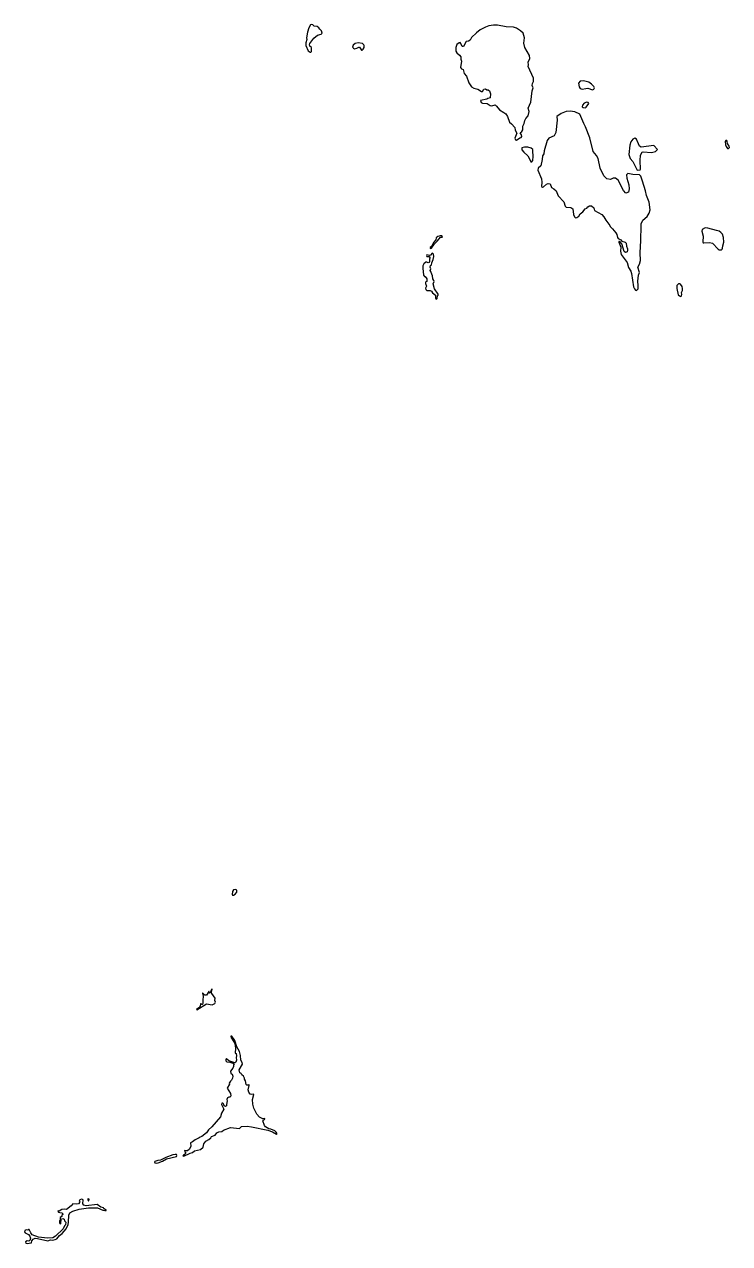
# Model space of a CAD drawing. Extents: x 369010 to 739155, y 6377141 to 6616555.
# Drawn here: x 460101 to 466446, y 6512531 to 6523498 of the extents above; entities that cross this region are included whole.
import ezdxf

# ---------------------------------------------------------------- set-up
doc = ezdxf.new("R2010")
doc.units = 0
doc.header["$LTSCALE"] = 40
doc.layers.add('1', color=7, linetype='Continuous', lineweight=13)

msp = doc.modelspace()

# ---------------------------------------------------------------- linework, layer by layer
at = {"layer": '1'}
for points in [[(462682.66, 6523497.99), (462675.87, 6523494.52), (462659.48, 6523466.71), (462648.56, 6523429.31), (462640.45, 6523375.69), (462642.44, 6523361.95), (462632.34, 6523330.67), (462633.67, 6523308.33), (462655.35, 6523260.66), (462671.73, 6523249.08), (462678.52, 6523249.08), (462684.64, 6523254.54), (462684.64, 6523278.37), (462683.32, 6523289.95), (462669.75, 6523302.2), (462665.61, 6523313.13), (462670.41, 6523325.37), (462705.66, 6523372.87), (462737.6, 6523402.17), (462771.7, 6523409.61), (462779.14, 6523419.05), (462775.01, 6523440.89), (462758.62, 6523453.8), (462751.17, 6523468.04), (462735.62, 6523478.96), (462709.14, 6523483.1), (462697.55, 6523492.53)], [(464588.6, 6523419.54), (464565.76, 6523440.89), (464529.85, 6523463.57), (464500.72, 6523474), (464434.68, 6523474.99), (464356.89, 6523489.88), (464321.31, 6523490.88), (464279.11, 6523485.91), (464249.48, 6523474), (464202.64, 6523448.51), (464167.23, 6523421.2), (464122.71, 6523379.33), (464111.29, 6523356.16), (464095.73, 6523345.73), (464076.86, 6523343.74), (464051.87, 6523300.05), (464040.95, 6523300.55), (464029.03, 6523324.71), (464021.42, 6523333.81), (464012.81, 6523333.32), (463990.47, 6523317.43), (463981.37, 6523290.12), (463982.69, 6523257.35), (463991.79, 6523240.97), (464014.63, 6523221.93), (464026.38, 6523206.87), (464026.38, 6523186.35), (464032.67, 6523168.14), (464023.24, 6523111.38), (464032.67, 6523099.13), (464047.73, 6523092.18), (464058.16, 6523055.77), (464077.36, 6523032.6), (464098.21, 6522971.69), (464123.7, 6522936.27), (464143.23, 6522923.03), (464181.96, 6522915.75), (464214.73, 6522892.91), (464223.83, 6522894.73), (464235.58, 6522915.75), (464250.14, 6522918.4), (464260.24, 6522910.29), (464271.99, 6522909.3), (464285.56, 6522899.37), (464293.84, 6522873.88), (464290.2, 6522837.47), (464271, 6522832.01), (464262.89, 6522824.72), (464204.63, 6522814.79), (464210.09, 6522795.59), (464222.84, 6522788.31), (464264.71, 6522785.66), (464290.2, 6522767.46), (464307.41, 6522764.65), (464335.71, 6522772.92), (464348.45, 6522763.82), (464373.94, 6522728.23), (464413.83, 6522706.55), (464431.21, 6522692.82), (464448.42, 6522668.32), (464466.62, 6522619.17), (464483.01, 6522604.6), (464512.14, 6522570.01), (464517.6, 6522547.34), (464531.17, 6522519.04), (464512.96, 6522475.34), (464518.43, 6522458.13), (464529.35, 6522456.31), (464557.65, 6522476.34), (464570.39, 6522479.98), (464574.86, 6522490.9), (464574.04, 6522504.47), (464561.29, 6522523.67), (464575.86, 6522533.6), (464583.97, 6522550.81), (464586.78, 6522583.58), (464596.71, 6522605.43), (464603.99, 6522634.39), (464613.09, 6522652.6), (464633.12, 6522676.27), (464641.23, 6522713.67), (464632.13, 6522745.45), (464656.79, 6522798.24), (464668.54, 6522900.19), (464676.81, 6522927.34), (464670.36, 6522947.36), (464673.17, 6522966.56), (464680.45, 6522984.77), (464682.27, 6523014.72), (464632.13, 6523119.32), (464634.94, 6523133.06), (464633.12, 6523158.54), (464648.51, 6523192.14), (464644.04, 6523216.64), (464603, 6523291.28), (464594.06, 6523329.51), (464600.35, 6523377.67)], [(463110.15, 6523292.27), (463115.45, 6523292.77), (463132.66, 6523265.63), (463139.28, 6523266.12), (463148.71, 6523274.07), (463156.66, 6523289.46), (463159.31, 6523306.84), (463155.67, 6523314.45), (463141.93, 6523325.54), (463105.19, 6523331.66), (463076.06, 6523326.7), (463058.51, 6523310.15), (463054.21, 6523292.11), (463060.5, 6523284), (463070.76, 6523279.2), (463092.61, 6523284.33)], [(465144.53, 6522988.24), (465128.64, 6522991.39), (465100.34, 6522986.42), (465087.1, 6522970.04), (465090.74, 6522934.95), (465101.33, 6522920.38), (465118.54, 6522914.43), (465152.64, 6522922.54), (465170.51, 6522923.03), (465210.89, 6522909.46), (465222.81, 6522914.92), (465228.77, 6522926.67), (465222.81, 6522938.09), (465203.61, 6522959.94), (465178.62, 6522976.82)], [(465160.75, 6522797.25), (465138.24, 6522788.48), (465120.69, 6522771.43), (465119.87, 6522755.38), (465128.8, 6522749.25), (465147.84, 6522748.43), (465156.11, 6522752.07), (465179.28, 6522785.66), (465172.83, 6522795.76)], [(464675.49, 6522359.66), (464674.99, 6522373.23), (464659.6, 6522383.82), (464630.64, 6522392.92), (464600.68, 6522392.26), (464576.68, 6522386.63), (464575.69, 6522371.08), (464592.9, 6522347.74), (464629.31, 6522316.79), (464643.05, 6522295.28), (464658.11, 6522262.17), (464666.22, 6522262.84), (464674.66, 6522273.1), (464679.3, 6522308.68)], [(465616.71, 6522444.56), (465614.06, 6522449.86), (465606.95, 6522466.08), (465591.88, 6522474.02), (465575.83, 6522466.74), (465557.63, 6522440.59), (465548.85, 6522411.13), (465538.43, 6522327.38), (465549.68, 6522290.81), (465575.17, 6522264.49), (465612.57, 6522186.54), (465639.55, 6522189.68), (465645.18, 6522196.8), (465641.2, 6522273.26), (465642.86, 6522320.27), (465657.92, 6522347.41), (465667.52, 6522350.55), (465742.33, 6522345.75), (465778.9, 6522353.7), (465796.45, 6522372.9), (465763.84, 6522407.82), (465649.15, 6522393.59), (465636.41, 6522403.18)], [(466423.87, 6522443.9), (466420.4, 6522453.5), (466412.78, 6522452.17), (466404.67, 6522443.57), (466408.48, 6522415.27), (466414.11, 6522400.87), (466427.18, 6522381.83), (466436.29, 6522382.83), (466445.72, 6522389.12), (466441.91, 6522402.69), (466426.85, 6522425.53)], [(466326.72, 6521644.02), (466249.43, 6521665.04), (466225.1, 6521667.52), (466199.45, 6521653.62), (466194.65, 6521637.4), (466208.06, 6521592.71), (466204.41, 6521542.07), (466207.56, 6521533.96), (466212.86, 6521531.81), (466263.67, 6521535.94), (466291.14, 6521528.99), (466341.62, 6521477.02), (466352.54, 6521471.4), (466373.56, 6521470.24), (466379.68, 6521476.2), (466382.99, 6521485.63), (466384.15, 6521506.32), (466392.76, 6521540.41), (466391.93, 6521580.63), (466381.34, 6521609.76), (466366.77, 6521625.32), (466350.55, 6521636.57)], [(463841.85, 6521596.68), (463821.16, 6521590.06), (463807.09, 6521578.64), (463802.79, 6521559.44), (463781.44, 6521536.27), (463762.57, 6521499.37), (463752.31, 6521491.09), (463750.65, 6521484.14), (463755.95, 6521482.15), (463765.05, 6521486.13), (463790.7, 6521523.37), (463818.34, 6521551), (463845.16, 6521583.94), (463860.05, 6521582.78), (463863.69, 6521587.91), (463857.9, 6521596.02)], [(463782.93, 6521430.02), (463776.14, 6521437.96), (463769.69, 6521438.79), (463753.8, 6521422.08), (463747.01, 6521420.42), (463722.68, 6521426.05), (463719.04, 6521419.26), (463722.19, 6521410.82), (463742.54, 6521409.17), (463747.84, 6521402.05), (463748.5, 6521394.11), (463744.2, 6521386.82), (463745.69, 6521364.98), (463741.72, 6521356.87), (463734.6, 6521354.22), (463722.68, 6521360.51), (463713.41, 6521358.85), (463695.87, 6521344.62), (463687.1, 6521326.58), (463684.29, 6521304.57), (463693.06, 6521241.18), (463699.35, 6521231.08), (463707.79, 6521229.93), (463722.52, 6521209.07), (463720.2, 6521186.73), (463711.26, 6521181.1), (463708.61, 6521175.14), (463708.61, 6521166.37), (463719.37, 6521142.04), (463709.77, 6521125.33), (463711.76, 6521112.42), (463720.2, 6521102.82), (463751.31, 6521103.65), (463763.56, 6521098.02), (463773.99, 6521083.79), (463798.81, 6521061.77), (463800.8, 6521034.96), (463803.94, 6521027.85), (463809.57, 6521026.69), (463815.53, 6521030.99), (463817.19, 6521055.82), (463822.81, 6521062.93), (463822.32, 6521072.2), (463790.04, 6521119.7), (463779.28, 6521163.56), (463786.4, 6521184.41), (463784.42, 6521194.51), (463776.47, 6521209.57), (463773.66, 6521236.38), (463759.26, 6521267.16), (463758.43, 6521275.94), (463751.31, 6521284.71), (463758.43, 6521299.77), (463751.65, 6521313.01), (463753.63, 6521328.57), (463764.39, 6521334.52), (463765.55, 6521354.22), (463779.62, 6521383.68), (463785.57, 6521410.49)], [(466004.32, 6521159.92), (465999.02, 6521164.39), (465985.29, 6521165.05), (465971.72, 6521149.33), (465971.05, 6521123.51), (465982.47, 6521066.24), (465993.89, 6521055.49), (466006.8, 6521051.18), (466013.26, 6521056.97), (466015.41, 6521069.06), (466013.26, 6521086.27), (466020.54, 6521103.48), (466021.2, 6521123.51), (466017.56, 6521140.72)], [(461999.62, 6515715), (461983.24, 6515711.86), (461972.64, 6515699.78), (461969, 6515670.15), (461971.98, 6515664.52), (461981.25, 6515664.52), (461998.13, 6515674.78), (462013.36, 6515692), (462010.87, 6515710.37)], [(461789.26, 6514820.45), (461786.12, 6514820.12), (461780.16, 6514811.35), (461773.38, 6514788.01), (461767.75, 6514783.38), (461763.45, 6514787.35), (461764.6, 6514797.94), (461761.29, 6514799.27), (461739.12, 6514766.83), (461724.88, 6514764.68), (461707.01, 6514783.71), (461703.37, 6514783.38), (461708.83, 6514756.4), (461705.85, 6514719.83), (461707.67, 6514694.01), (461703.7, 6514681.26), (461697.91, 6514681.26), (461689.47, 6514687.39), (461684, 6514686.39), (461683.01, 6514671.33), (461676.39, 6514655.28), (461660.01, 6514647), (461648.75, 6514636.41), (461651.57, 6514632.44), (461740.11, 6514687.06), (461791.58, 6514679.44), (461813.76, 6514690.37), (461821.37, 6514703.11), (461813.76, 6514718.83), (461817.07, 6514738.53), (461788.6, 6514780.4), (461784.96, 6514793.81), (461790.75, 6514815.32)], [(461470.34, 6513332.57), (461458.92, 6513334.06), (461435.58, 6513328.6), (461375.01, 6513306.09), (461326.18, 6513281.27), (461302.68, 6513278.45), (461275.71, 6513270.51), (461270.74, 6513266.21), (461273.55, 6513259.09), (461287.13, 6513255.12), (461304.01, 6513257.6), (461343.89, 6513274.15), (461379.64, 6513294.18), (461468.19, 6513314.7), (461473.48, 6513324.63)], [(460623.12, 6512928.91), (460614.68, 6512931.23), (460599.29, 6512923.94), (460594.33, 6512912.52), (460600.12, 6512903.09), (460587.04, 6512889.02), (460571.98, 6512884.39), (460536.57, 6512889.52), (460521.67, 6512870.32), (460478.64, 6512838.21), (460457.79, 6512840.86), (460437.26, 6512836.89), (460413.76, 6512824.14), (460404.16, 6512826.79), (460402.84, 6512823.15), (460409.13, 6512815.04), (460420.55, 6512809.58), (460438.92, 6512806.44), (460448.02, 6512799.15), (460448.02, 6512791.87), (460438.42, 6512787.4), (460437.59, 6512775.49), (460422.53, 6512764.73), (460422.04, 6512756.95), (460427.17, 6512751.98), (460431.64, 6512751.98), (460448.02, 6512758.27), (460458.45, 6512751.98), (460462.92, 6512736.92), (460473.34, 6512723.02), (460472.02, 6512699.35), (460462.42, 6512691.58), (460449.84, 6512665.26), (460381.82, 6512597.24), (460357.16, 6512584.16), (460307.84, 6512578.7), (460226.58, 6512589.96), (460171.3, 6512608.66), (460158.06, 6512627.69), (460144.98, 6512658.47), (460139.52, 6512659.47), (460133.23, 6512651.19), (460116.35, 6512655.33), (460106.42, 6512648.54), (460100.96, 6512636.79), (460106.92, 6512627.19), (460137.2, 6512614.12), (460151.27, 6512596.91), (460154.91, 6512580.52), (460150.44, 6512557.85), (460140.35, 6512551.89), (460125.95, 6512555.53), (460109.56, 6512547.42), (460113.21, 6512535.17), (460130.42, 6512531.04), (460143.99, 6512536), (460163.52, 6512537.82), (460167.66, 6512556.86), (460178.58, 6512570.92), (460197.12, 6512579.2), (460219.79, 6512576.88), (460311.65, 6512556.52), (460336.14, 6512564.14), (460354.68, 6512563.31), (460376.52, 6512566.95), (460392.91, 6512574.07), (460417.4, 6512603.69), (460440.9, 6512621.73), (460476.32, 6512663.94), (460495.19, 6512703), (460499.16, 6512723.35), (460501.97, 6512787.73), (460509.59, 6512808.75), (460537.39, 6512822.32), (460594.99, 6512840.03), (460679.23, 6512852.78), (460757.35, 6512852.28), (460805.34, 6512830.43), (460817.59, 6512832.25), (460825.37, 6512827.79), (460836.29, 6512829.11), (460836.29, 6512835.07), (460816.27, 6512845.49), (460811.8, 6512852.28), (460789.12, 6512860.39), (460756.02, 6512881.74), (460658.04, 6512870.32), (460636.2, 6512876.28), (460626.6, 6512888.03), (460628.42, 6512924.44)], [(460677.41, 6512916.16), (460681.71, 6512916.66), (460682.87, 6512931.72), (460675.26, 6512933.71), (460669.8, 6512930.73)], [(460429.65, 6512744.21), (460423.19, 6512744.21), (460415.91, 6512735.6), (460415.58, 6512717.56), (460420.05, 6512711.1), (460425.51, 6512709.78), (460429.65, 6512713.42), (460428.16, 6512722.52), (460431.8, 6512737.42)]]:
    msp.add_lwpolyline(points, close=True, dxfattribs=at)
for points in [[(465689.86, 6521999.52), (465662.72, 6522086.41), (465646, 6522132.59), (465634.09, 6522143.67), (465573.51, 6522148.47), (465528.5, 6522156.75), (465517.41, 6522144.83), (465522.21, 6522113.72), (465538.92, 6522055.63), (465542.9, 6522018.88), (465536.44, 6521988.76), (465513.44, 6521979.16), (465490.27, 6522003), (465441.77, 6522097), (465419.43, 6522116.2), (465398.74, 6522114.55), (465373.25, 6522103.46), (465342.14, 6522109.75), (465315.16, 6522134.41), (465281.73, 6522206.07), (465261.7, 6522290.48), (465248.96, 6522318.45), (465218.67, 6522355.02), (465187.72, 6522476.83), (465148.66, 6522577.29), (465132.78, 6522606.75), (465099.34, 6522690.33), (465053.83, 6522711.02), (465010.14, 6522717.48), (464974.22, 6522714.17), (464929.7, 6522697.45), (464892.3, 6522669.65)], [(464892.3, 6522669.65), (464892.96, 6522635.39), (464881.04, 6522525.49), (464865.98, 6522494.38), (464820.64, 6522474.85), (464803.92, 6522453.33), (464776.12, 6522359.33), (464773.63, 6522332.18), (464762.54, 6522314.81), (464759.4, 6522283.69), (464746.66, 6522227.09), (464724.31, 6522204.74), (464721.17, 6522186.54), (464753.77, 6522108.42), (464756.92, 6522077.31), (464752.94, 6522040.73), (464761.72, 6522032.79), (464771.32, 6522037.59), (464797.63, 6522061.42), (464814.35, 6522067.05), (464830.24, 6522063.07), (464842.98, 6522029.64), (464865.32, 6522019.22), (464886.01, 6521999.35), (464904.22, 6521954.67), (464954.53, 6521903.03), (464964.79, 6521862.32), (464975.22, 6521854.37), (465016.59, 6521849.57), (465035.63, 6521839.97), (465042.08, 6521789), (465050.02, 6521767.65), (465060.29, 6521758.05), (465070.71, 6521759.54), (465088.26, 6521772.28), (465101, 6521793.14), (465125.66, 6521813), (465144.86, 6521837.66), (465159.92, 6521844.77), (465170.18, 6521856.86), (465185.41, 6521865.46), (465203.78, 6521866.29), (465222.81, 6521847.26), (465229.93, 6521824.09), (465295.3, 6521788.34), (465313.67, 6521767.65), (465331.88, 6521736.53), (465366.8, 6521689.03), (465370.94, 6521680.76), (465392.95, 6521658.75), (465421.58, 6521622.17), (465429.53, 6521608.1), (465437.3, 6521579.8), (465443.59, 6521571.53), (465465.94, 6521560.27), (465475.37, 6521547.2), (465505.16, 6521539.92), (465513.6, 6521530.48), (465516.75, 6521503.34), (465527.67, 6521478.18), (465527.67, 6521465.6), (465524.52, 6521453.19), (465517.24, 6521447.9), (465508.8, 6521447.4), (465496.89, 6521455.67), (465477.02, 6521525.19), (465461.8, 6521541.4), (465455.01, 6521546.2), (465448.72, 6521545.05), (465447.73, 6521537.76), (465468.09, 6521493.41), (465463.95, 6521458.32), (465470.24, 6521428.03), (465523.37, 6521356.7), (465536.94, 6521311.69), (465556.3, 6521276.76), (465563.09, 6521256.41), (465582.45, 6521136.58), (465589.24, 6521117.88), (465598.17, 6521106.79), (465609.1, 6521104.14), (465622.67, 6521119.37), (465623.83, 6521149.16), (465618.53, 6521187.72), (465625.81, 6521242.01), (465633.76, 6521267.16), (465621.18, 6521312.68), (465634.25, 6521340.32), (465642.53, 6521374.25), (465639.55, 6521444.09), (465645.67, 6521553.32), (465648.82, 6521687.05), (465649.98, 6521704.1), (465665.86, 6521737.53), (465702.61, 6521770.13), (465723.29, 6521800.42), (465732.07, 6521830.71), (465721.64, 6521900.05), (465696.98, 6521958.97), (465689.86, 6521999.52)], [(461756.16, 6513556), (461738.62, 6513527.54), (461698.24, 6513495.92), (461681.52, 6513489.97), (461673.91, 6513482.85), (461636.67, 6513465.47), (461614, 6513445.61), (461595.46, 6513437.83), (461599.76, 6513408.37), (461585.2, 6513380.4), (461569.64, 6513365.18), (461551.93, 6513365.01), (461542.33, 6513368.32), (461544.15, 6513357.56), (461552.59, 6513347.8), (461546.97, 6513335.72), (461531.24, 6513327.44), (461527.77, 6513319.33), (461534.22, 6513317.51), (461592.48, 6513344.82), (461614.49, 6513351.61), (461632.7, 6513364.68), (461684.67, 6513378.91), (461709, 6513399.1), (461716.61, 6513429.39), (461732.5, 6513452.73), (461759.47, 6513466.3), (461778.67, 6513481.53), (461784.63, 6513493.11), (461815.91, 6513507.34), (461833.62, 6513527.2), (461850.67, 6513535.48), (461878.8, 6513540.45), (461893.86, 6513552.03), (461955.6, 6513575.53), (462035.53, 6513567.42), (462055.4, 6513585.46), (462104.38, 6513586.79), (462144.44, 6513582.15), (462290.25, 6513550.71), (462332.45, 6513537.47), (462370.35, 6513516.61), (462375.65, 6513519.76), (462365.72, 6513533.99), (462353.96, 6513544.25), (462317.55, 6513559.15), (462300.51, 6513562.46), (462271.21, 6513581.16), (462260.45, 6513594.23), (462247.71, 6513634.12), (462248.87, 6513642.56), (462259.13, 6513647.2), (462263.43, 6513651.5), (462263.1, 6513656.46), (462246.39, 6513652.82), (462216.43, 6513668.55), (462191.27, 6513695.03), (462163.97, 6513749.97), (462155.53, 6513786.55), (462154.2, 6513826.6), (462164.63, 6513871.78), (462162.15, 6513876.75), (462147.42, 6513873.6), (462132.69, 6513876.75), (462121.27, 6513891.98), (462115.31, 6513912.99), (462123.75, 6513952.88), (462120.27, 6513961.82), (462114.81, 6513957.35), (462103.56, 6513956.85), (462096.11, 6513962.81), (462090.65, 6513996.24), (462080.39, 6514009.15), (462080.39, 6514018.59), (462071.95, 6514038.28), (462058.21, 6514048.54), (462052.75, 6514061.95), (462039.51, 6514067.24), (462032.72, 6514094.55), (462064.5, 6514146.19), (462061.68, 6514161.42), (462047.29, 6514182.6), (462044.8, 6514223.15), (462035.53, 6514260.55), (462012.36, 6514301.93), (461993.17, 6514357.21), (461968.51, 6514397.09), (461959.57, 6514396.76), (461961.39, 6514381.87), (461971.32, 6514370.94), (461993, 6514331.89), (462000.61, 6514290.01), (461996.31, 6514244.33), (462005.91, 6514240.69), (462008.06, 6514219.01), (462005.25, 6514204.12), (462009.05, 6514182.44), (462002.1, 6514162.57), (461992.83, 6514156.95), (461940.2, 6514175.15)], [(461940.2, 6514175.15), (461919.68, 6514193.19), (461912.57, 6514190.05), (461914.39, 6514175.48), (461921.83, 6514165.06), (461949.47, 6514163.4), (461984.23, 6514151.65), (461988.86, 6514147.35), (461981.41, 6514140.4), (461982.41, 6514125.34), (461977.77, 6514110.11), (461954.6, 6514082.8), (461958.24, 6514061.95), (461969.17, 6514055.49), (461977.28, 6514036.3), (461974.13, 6514018.92), (461965.03, 6514000.88), (461955.27, 6513992.77), (461942.85, 6513973.24), (461947.16, 6513965.79), (461924.98, 6513930.7), (461956.59, 6513881.22), (461957.75, 6513860.7), (461950.96, 6513849.11), (461939.21, 6513848.94), (461928.62, 6513841.99), (461923.16, 6513826.6), (461926.14, 6513814.19), (461919.02, 6513781.58), (461919.68, 6513770.33), (461909.42, 6513763.21), (461898.33, 6513769.83), (461892.37, 6513788.04), (461885.92, 6513793), (461875.99, 6513793.67), (461873.18, 6513780.92), (461894.03, 6513740.54), (461875.49, 6513704.29), (461864.07, 6513671.19), (461786.29, 6513582.65), (461756.16, 6513556)]]:
    msp.add_lwpolyline(points, dxfattribs=at)

doc.saveas('drawing.dxf')
